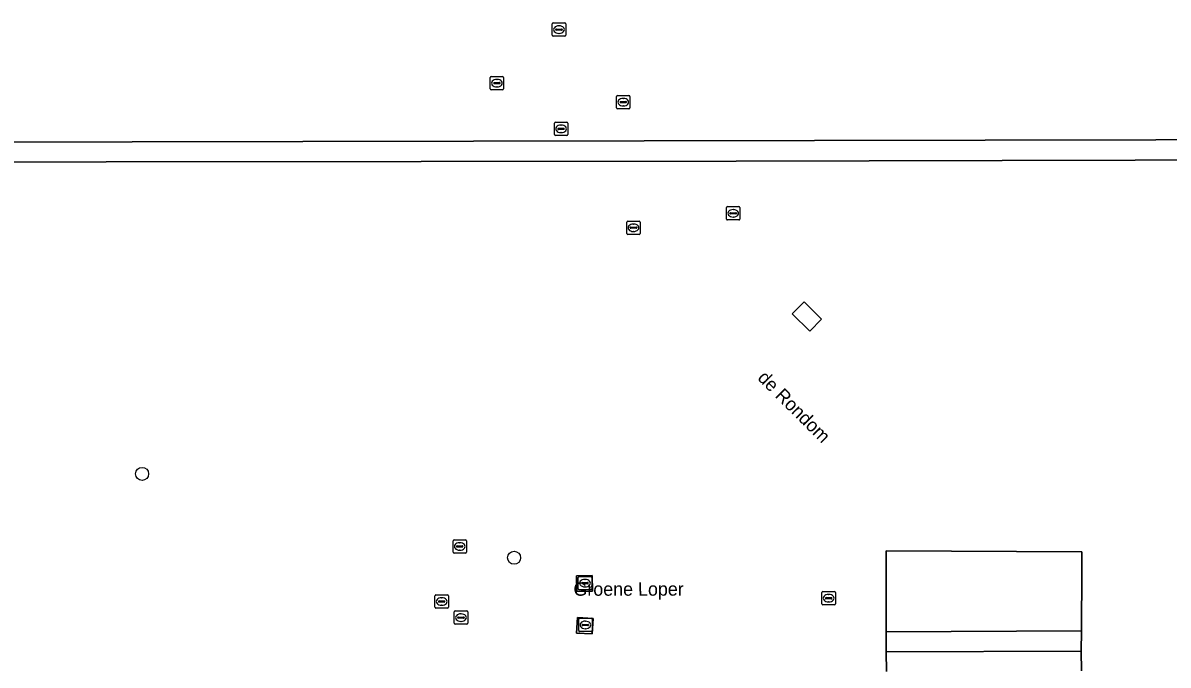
# Model space of a CAD drawing. Extents: x 161477 to 163040, y 383680 to 384871.
# Drawn here: x 162124.3 to 162210, y 384191.4 to 384239.4 of the extents above; entities that cross this region are included whole.
import ezdxf

# ---------------------------------------------------------------- set-up
doc = ezdxf.new("R2010")
doc.units = 0
for name, color, linetype in [('IMGEO_Boom', 7, 'Continuous'), ('IMGEO_Brandkraan', 7, 'Continuous'), ('IMGEO_Groenvoorziening', 7, 'Continuous'), ('IMGEO_Lage_trafo', 7, 'Continuous'), ('IMGEO_Openbare_ruimte_label', 7, 'Continuous'), ('IMGEO_Rioolput', 7, 'Continuous'), ('IMGEO_Voetpad_open', 7, 'Continuous')]:
    doc.layers.add(name, color=color, linetype=linetype)

msp = doc.modelspace()

# ---------------------------------------------------------------- linework, layer by layer
at = {"layer": 'IMGEO_Boom'}
for centre in [(162133.196, 384205.69), (162161.028, 384199.414)]:
    msp.add_circle(centre, 0.489, dxfattribs=at)
at = {"layer": 'IMGEO_Brandkraan'}
for p, q in [((162164.039, 384231.074), (162164.039, 384231.926)), ((162164.114, 384232), (162164.966, 384232)), ((162164.298, 384231.494), (162164.298, 384231.506)), ((162164.736, 384231.457), (162164.338, 384231.457)), ((162164.341, 384231.543), (162164.739, 384231.543)), ((162164.527, 384231.78), (162164.552, 384231.78)), ((162164.782, 384231.506), (162164.782, 384231.494)), ((162165.04, 384231.926), (162165.04, 384231.074)), ((162164.966, 384231), (162164.114, 384231)), ((162164.55, 384231.22), (162164.525, 384231.22))]:
    msp.add_line(p, q, dxfattribs=at)
for points in [[(162164.039, 384231.074), (162164.039, 384231.926)], [(162164.114, 384232), (162164.966, 384232)], [(162165.04, 384231.926), (162165.04, 384231.074)], [(162164.966, 384231), (162164.114, 384231)]]:
    msp.add_lwpolyline(points, dxfattribs=at)
for centre, radius, start, end in [((162164.116, 384231.924), 0.0765, 91.55205, 178.44795), ((162164.116, 384231.924), 0.0765, 91.55205, 178.44795), ((162164.338, 384231.503), 0.0403, 85.87752, 175.75265), ((162164.335, 384231.493), 0.0366, 178.93798, 274.71019), ((162164.739, 384231.5), 0.043, 264.86636, 352.45326), ((162164.743, 384231.505), 0.0386, 1.73085, 96.63898), ((162164.964, 384231.924), 0.0765, 1.55205, 88.44795), ((162164.964, 384231.924), 0.0765, 1.55205, 88.44795), ((162164.116, 384231.076), 0.0765, 181.55205, 268.44795), ((162164.116, 384231.076), 0.0765, 181.55205, 268.44795), ((162164.964, 384231.076), 0.0765, 271.55205, 358.44795), ((162164.964, 384231.076), 0.0765, 271.55205, 358.44795)]:
    msp.add_arc(centre, radius, start, end, dxfattribs=at)
for centre, major_axis, ratio, start_param, end_param in [((162164.526, 384231.5), (-0.387, 0.002), 0.722429, 4.712389, 7.853982), ((162164.551, 384231.5), (-0.39, 0.002), 0.717154, 1.570796, 4.712389)]:
    msp.add_ellipse(centre, major_axis=major_axis, ratio=ratio, start_param=start_param, end_param=end_param, dxfattribs=at)
at = {"layer": 'IMGEO_Groenvoorziening'}
for points in [[(162247.212, 384191.051), (162247.31, 384229.25), (162177.63, 384229.082), (162106.921, 384228.996), (162106.811, 384205.822), (162098.374, 384205.812), (162098.373, 384197.75), (162041.938, 384197.717), (162041.937, 384197.345), (162041.924, 384190.961)], [(162188.881, 384190.9), (162188.873, 384192.38), (162188.85, 384193.884), (162188.858, 384199.942), (162203.5, 384199.866), (162203.493, 384198.466), (162203.472, 384193.943), (162203.457, 384192.425), (162203.464, 384190.959)]]:
    msp.add_lwpolyline(points, dxfattribs=at)
for points in [[(162182.716, 384218.554), (162184.021, 384217.263), (162183.142, 384216.374), (162181.837, 384217.665)], [(162165.699, 384198.054), (162166.868, 384198.078), (162166.892, 384196.909), (162165.723, 384196.886)], [(162165.771, 384194.946), (162166.939, 384194.882), (162166.875, 384193.714), (162165.706, 384193.777)]]:
    msp.add_lwpolyline(points, close=True, dxfattribs=at)
at = {"layer": 'IMGEO_Lage_trafo'}
msp.add_lwpolyline([(162183.142, 384216.374), (162184.021, 384217.263), (162182.716, 384218.554), (162181.837, 384217.665)], close=True, dxfattribs=at)
at = {"layer": 'IMGEO_Rioolput'}
for p, q in [((162163.885, 384238.495), (162163.885, 384239.347)), ((162163.96, 384239.421), (162164.812, 384239.421)), ((162164.373, 384239.201), (162164.398, 384239.201)), ((162164.886, 384239.347), (162164.886, 384238.495)), ((162164.812, 384238.421), (162163.96, 384238.421)), ((162164.144, 384238.915), (162164.144, 384238.927)), ((162164.582, 384238.878), (162164.184, 384238.878)), ((162164.187, 384238.964), (162164.585, 384238.964)), ((162164.396, 384238.641), (162164.371, 384238.641)), ((162164.628, 384238.927), (162164.628, 384238.915)), ((162159.24, 384234.489), (162159.24, 384235.341)), ((162159.315, 384235.415), (162160.167, 384235.415)), ((162159.499, 384234.909), (162159.499, 384234.921)), ((162159.937, 384234.872), (162159.539, 384234.872)), ((162159.542, 384234.958), (162159.94, 384234.958)), ((162159.728, 384235.195), (162159.753, 384235.195)), ((162159.983, 384234.921), (162159.983, 384234.909)), ((162160.241, 384235.341), (162160.241, 384234.489)), ((162160.167, 384234.415), (162159.315, 384234.415)), ((162159.751, 384234.635), (162159.726, 384234.635)), ((162168.769, 384233.996), (162169.621, 384233.996)), ((162168.694, 384233.07), (162168.694, 384233.922)), ((162168.953, 384233.49), (162168.953, 384233.502)), ((162169.391, 384233.453), (162168.993, 384233.453)), ((162168.996, 384233.539), (162169.394, 384233.539)), ((162169.205, 384233.216), (162169.18, 384233.216)), ((162169.182, 384233.776), (162169.207, 384233.776)), ((162169.437, 384233.502), (162169.437, 384233.49)), ((162169.695, 384233.922), (162169.695, 384233.07)), ((162169.621, 384232.996), (162168.769, 384232.996)), ((162176.919, 384224.754), (162176.919, 384225.606)), ((162176.994, 384225.68), (162177.846, 384225.68)), ((162177.407, 384225.46), (162177.432, 384225.46)), ((162177.92, 384225.606), (162177.92, 384224.754)), ((162169.459, 384223.674), (162169.459, 384224.526)), ((162169.534, 384224.6), (162170.386, 384224.6)), ((162170.46, 384224.526), (162170.46, 384223.674)), ((162177.846, 384224.68), (162176.994, 384224.68)), ((162177.178, 384225.174), (162177.178, 384225.186)), ((162177.616, 384225.137), (162177.218, 384225.137)), ((162177.221, 384225.223), (162177.619, 384225.223)), ((162177.43, 384224.9), (162177.405, 384224.9)), ((162177.662, 384225.186), (162177.662, 384225.174)), ((162169.718, 384224.094), (162169.718, 384224.106)), ((162170.156, 384224.057), (162169.758, 384224.057)), ((162169.761, 384224.143), (162170.159, 384224.143)), ((162169.97, 384223.82), (162169.945, 384223.82)), ((162169.947, 384224.38), (162169.972, 384224.38)), ((162170.202, 384224.106), (162170.202, 384224.094)), ((162170.386, 384223.6), (162169.534, 384223.6)), ((162156.458, 384199.837), (162156.458, 384200.689)), ((162156.533, 384200.763), (162157.385, 384200.763)), ((162156.946, 384200.543), (162156.971, 384200.543)), ((162157.459, 384200.689), (162157.459, 384199.837)), ((162157.385, 384199.763), (162156.533, 384199.763)), ((162156.717, 384200.257), (162156.717, 384200.269)), ((162157.155, 384200.22), (162156.757, 384200.22)), ((162156.76, 384200.306), (162157.158, 384200.306)), ((162156.969, 384199.983), (162156.944, 384199.983)), ((162157.201, 384200.269), (162157.201, 384200.257)), ((162165.904, 384198.02), (162166.756, 384198.02)), ((162165.829, 384197.094), (162165.829, 384197.946)), ((162166.088, 384197.514), (162166.088, 384197.526)), ((162166.526, 384197.477), (162166.128, 384197.477)), ((162166.131, 384197.563), (162166.529, 384197.563)), ((162166.34, 384197.24), (162166.315, 384197.24)), ((162166.317, 384197.8), (162166.342, 384197.8)), ((162166.572, 384197.526), (162166.572, 384197.514)), ((162166.83, 384197.946), (162166.83, 384197.094)), ((162155.109, 384195.714), (162155.109, 384196.566)), ((162155.184, 384196.64), (162156.036, 384196.64)), ((162155.597, 384196.42), (162155.622, 384196.42)), ((162156.11, 384196.566), (162156.11, 384195.714)), ((162166.756, 384197.02), (162165.904, 384197.02)), ((162184.06, 384195.963), (162184.06, 384196.815)), ((162184.135, 384196.889), (162184.987, 384196.889)), ((162184.319, 384196.383), (162184.319, 384196.395)), ((162184.757, 384196.346), (162184.359, 384196.346)), ((162184.362, 384196.432), (162184.76, 384196.432)), ((162184.548, 384196.669), (162184.573, 384196.669)), ((162184.803, 384196.395), (162184.803, 384196.383)), ((162185.061, 384196.815), (162185.061, 384195.963)), ((162156.036, 384195.64), (162155.184, 384195.64)), ((162155.368, 384196.134), (162155.368, 384196.146)), ((162155.806, 384196.097), (162155.408, 384196.097)), ((162155.411, 384196.183), (162155.809, 384196.183)), ((162155.62, 384195.86), (162155.595, 384195.86)), ((162155.852, 384196.146), (162155.852, 384196.134)), ((162156.629, 384195.439), (162157.481, 384195.439)), ((162184.987, 384195.889), (162184.135, 384195.889)), ((162184.571, 384196.109), (162184.546, 384196.109)), ((162156.554, 384194.513), (162156.554, 384195.365)), ((162156.813, 384194.933), (162156.813, 384194.945)), ((162157.251, 384194.896), (162156.853, 384194.896)), ((162156.856, 384194.982), (162157.254, 384194.982)), ((162157.065, 384194.659), (162157.04, 384194.659)), ((162157.042, 384195.219), (162157.067, 384195.219)), ((162157.297, 384194.945), (162157.297, 384194.933)), ((162157.555, 384195.365), (162157.555, 384194.513)), ((162165.859, 384193.964), (162165.859, 384194.816)), ((162165.934, 384194.89), (162166.786, 384194.89)), ((162166.347, 384194.67), (162166.372, 384194.67)), ((162166.86, 384194.816), (162166.86, 384193.964)), ((162157.481, 384194.439), (162156.629, 384194.439)), ((162166.786, 384193.89), (162165.934, 384193.89)), ((162166.118, 384194.384), (162166.118, 384194.396)), ((162166.556, 384194.347), (162166.158, 384194.347)), ((162166.161, 384194.433), (162166.559, 384194.433)), ((162166.37, 384194.11), (162166.345, 384194.11)), ((162166.602, 384194.396), (162166.602, 384194.384))]:
    msp.add_line(p, q, dxfattribs=at)
for points in [[(162163.885, 384238.495), (162163.885, 384239.347)], [(162163.96, 384239.421), (162164.812, 384239.421)], [(162164.886, 384239.347), (162164.886, 384238.495)], [(162164.812, 384238.421), (162163.96, 384238.421)], [(162159.24, 384234.489), (162159.24, 384235.341)], [(162159.315, 384235.415), (162160.167, 384235.415)], [(162160.241, 384235.341), (162160.241, 384234.489)], [(162160.167, 384234.415), (162159.315, 384234.415)], [(162168.769, 384233.996), (162169.621, 384233.996)], [(162168.694, 384233.07), (162168.694, 384233.922)], [(162169.695, 384233.922), (162169.695, 384233.07)], [(162169.621, 384232.996), (162168.769, 384232.996)], [(162176.919, 384224.754), (162176.919, 384225.606)], [(162176.994, 384225.68), (162177.846, 384225.68)], [(162177.92, 384225.606), (162177.92, 384224.754)], [(162169.459, 384223.674), (162169.459, 384224.526)], [(162169.534, 384224.6), (162170.386, 384224.6)], [(162170.46, 384224.526), (162170.46, 384223.674)], [(162177.846, 384224.68), (162176.994, 384224.68)], [(162170.386, 384223.6), (162169.534, 384223.6)], [(162156.458, 384199.837), (162156.458, 384200.689)], [(162156.533, 384200.763), (162157.385, 384200.763)], [(162157.459, 384200.689), (162157.459, 384199.837)], [(162157.385, 384199.763), (162156.533, 384199.763)], [(162165.904, 384198.02), (162166.756, 384198.02)], [(162165.829, 384197.094), (162165.829, 384197.946)], [(162166.83, 384197.946), (162166.83, 384197.094)], [(162155.109, 384195.714), (162155.109, 384196.566)], [(162155.184, 384196.64), (162156.036, 384196.64)], [(162156.11, 384196.566), (162156.11, 384195.714)], [(162166.756, 384197.02), (162165.904, 384197.02)], [(162184.06, 384195.963), (162184.06, 384196.815)], [(162184.135, 384196.889), (162184.987, 384196.889)], [(162185.061, 384196.815), (162185.061, 384195.963)], [(162156.036, 384195.64), (162155.184, 384195.64)], [(162156.629, 384195.439), (162157.481, 384195.439)], [(162184.987, 384195.889), (162184.135, 384195.889)], [(162156.554, 384194.513), (162156.554, 384195.365)], [(162157.555, 384195.365), (162157.555, 384194.513)], [(162165.859, 384193.964), (162165.859, 384194.816)], [(162165.934, 384194.89), (162166.786, 384194.89)], [(162166.86, 384194.816), (162166.86, 384193.964)], [(162157.481, 384194.439), (162156.629, 384194.439)], [(162166.786, 384193.89), (162165.934, 384193.89)]]:
    msp.add_lwpolyline(points, dxfattribs=at)
for centre, radius, start, end in [((162163.962, 384239.345), 0.0765, 91.55205, 178.44795), ((162163.962, 384239.345), 0.0765, 91.55205, 178.44795), ((162164.81, 384239.345), 0.0765, 1.55205, 88.44795), ((162164.81, 384239.345), 0.0765, 1.55205, 88.44795), ((162163.962, 384238.497), 0.0765, 181.55205, 268.44795), ((162163.962, 384238.497), 0.0765, 181.55205, 268.44795), ((162164.184, 384238.924), 0.0403, 85.87752, 175.75265), ((162164.181, 384238.914), 0.0366, 178.93798, 274.71019), ((162164.585, 384238.921), 0.043, 264.86636, 352.45326), ((162164.589, 384238.926), 0.0386, 1.73085, 96.63898), ((162164.81, 384238.497), 0.0765, 271.55205, 358.44795), ((162164.81, 384238.497), 0.0765, 271.55205, 358.44795), ((162159.317, 384235.339), 0.0765, 91.55205, 178.44795), ((162159.317, 384235.339), 0.0765, 91.55205, 178.44795), ((162159.539, 384234.918), 0.0403, 85.87752, 175.75265), ((162159.536, 384234.908), 0.0366, 178.93798, 274.71019), ((162159.94, 384234.915), 0.043, 264.86636, 352.45326), ((162159.944, 384234.92), 0.0386, 1.73085, 96.63898), ((162160.165, 384235.339), 0.0765, 1.55205, 88.44795), ((162160.165, 384235.339), 0.0765, 1.55205, 88.44795), ((162159.317, 384234.491), 0.0765, 181.55205, 268.44795), ((162159.317, 384234.491), 0.0765, 181.55205, 268.44795), ((162160.165, 384234.491), 0.0765, 271.55205, 358.44795), ((162160.165, 384234.491), 0.0765, 271.55205, 358.44795), ((162168.771, 384233.92), 0.0765, 91.55205, 178.44795), ((162168.771, 384233.92), 0.0765, 91.55205, 178.44795), ((162169.619, 384233.92), 0.0765, 1.55205, 88.44795), ((162169.619, 384233.92), 0.0765, 1.55205, 88.44795), ((162168.993, 384233.499), 0.0403, 85.87752, 175.75265), ((162168.99, 384233.489), 0.0366, 178.93798, 274.71019), ((162169.394, 384233.496), 0.043, 264.86636, 352.45326), ((162169.398, 384233.501), 0.0386, 1.73085, 96.63898), ((162168.771, 384233.072), 0.0765, 181.55205, 268.44795), ((162168.771, 384233.072), 0.0765, 181.55205, 268.44795), ((162169.619, 384233.072), 0.0765, 271.55205, 358.44795), ((162169.619, 384233.072), 0.0765, 271.55205, 358.44795), ((162176.996, 384225.604), 0.0765, 91.55205, 178.44795), ((162176.996, 384225.604), 0.0765, 91.55205, 178.44795), ((162177.844, 384225.604), 0.0765, 1.55205, 88.44795), ((162177.844, 384225.604), 0.0765, 1.55205, 88.44795), ((162169.536, 384224.524), 0.0765, 91.55205, 178.44795), ((162169.536, 384224.524), 0.0765, 91.55205, 178.44795), ((162170.384, 384224.524), 0.0765, 1.55205, 88.44795), ((162170.384, 384224.524), 0.0765, 1.55205, 88.44795), ((162176.996, 384224.756), 0.0765, 181.55205, 268.44795), ((162176.996, 384224.756), 0.0765, 181.55205, 268.44795), ((162177.218, 384225.183), 0.0403, 85.87752, 175.75265), ((162177.215, 384225.173), 0.0366, 178.93798, 274.71019), ((162177.619, 384225.18), 0.043, 264.86636, 352.45326), ((162177.623, 384225.185), 0.0386, 1.73085, 96.63898), ((162177.844, 384224.756), 0.0765, 271.55205, 358.44795), ((162177.844, 384224.756), 0.0765, 271.55205, 358.44795), ((162169.536, 384223.676), 0.0765, 181.55205, 268.44795), ((162169.536, 384223.676), 0.0765, 181.55205, 268.44795), ((162169.758, 384224.103), 0.0403, 85.87752, 175.75265), ((162169.755, 384224.093), 0.0366, 178.93798, 274.71019), ((162170.159, 384224.1), 0.043, 264.86636, 352.45326), ((162170.163, 384224.105), 0.0386, 1.73085, 96.63898), ((162170.384, 384223.676), 0.0765, 271.55205, 358.44795), ((162170.384, 384223.676), 0.0765, 271.55205, 358.44795), ((162156.535, 384200.687), 0.0765, 91.55205, 178.44795), ((162156.535, 384200.687), 0.0765, 91.55205, 178.44795), ((162157.383, 384200.687), 0.0765, 1.55205, 88.44795), ((162157.383, 384200.687), 0.0765, 1.55205, 88.44795), ((162156.535, 384199.839), 0.0765, 181.55205, 268.44795), ((162156.535, 384199.839), 0.0765, 181.55205, 268.44795), ((162156.757, 384200.266), 0.0403, 85.87752, 175.75265), ((162156.754, 384200.256), 0.0366, 178.93798, 274.71019), ((162157.158, 384200.263), 0.043, 264.86636, 352.45326), ((162157.162, 384200.268), 0.0386, 1.73085, 96.63898), ((162157.383, 384199.839), 0.0765, 271.55205, 358.44795), ((162157.383, 384199.839), 0.0765, 271.55205, 358.44795), ((162165.906, 384197.944), 0.0765, 91.55205, 178.44795), ((162165.906, 384197.944), 0.0765, 91.55205, 178.44795), ((162166.754, 384197.944), 0.0765, 1.55205, 88.44795), ((162166.754, 384197.944), 0.0765, 1.55205, 88.44795), ((162165.906, 384197.096), 0.0765, 181.55205, 268.44795), ((162165.906, 384197.096), 0.0765, 181.55205, 268.44795), ((162166.128, 384197.523), 0.0403, 85.87752, 175.75265), ((162166.125, 384197.513), 0.0366, 178.93798, 274.71019), ((162166.529, 384197.52), 0.043, 264.86636, 352.45326), ((162166.533, 384197.525), 0.0386, 1.73085, 96.63898), ((162166.754, 384197.096), 0.0765, 271.55205, 358.44795), ((162166.754, 384197.096), 0.0765, 271.55205, 358.44795), ((162155.186, 384196.564), 0.0765, 91.55205, 178.44795), ((162155.186, 384196.564), 0.0765, 91.55205, 178.44795), ((162156.034, 384196.564), 0.0765, 1.55205, 88.44795), ((162156.034, 384196.564), 0.0765, 1.55205, 88.44795), ((162184.137, 384196.813), 0.0765, 91.55205, 178.44795), ((162184.137, 384196.813), 0.0765, 91.55205, 178.44795), ((162184.359, 384196.392), 0.0403, 85.87752, 175.75265), ((162184.356, 384196.382), 0.0366, 178.93798, 274.71019), ((162184.76, 384196.389), 0.043, 264.86636, 352.45326), ((162184.764, 384196.394), 0.0386, 1.73085, 96.63898), ((162184.985, 384196.813), 0.0765, 1.55205, 88.44795), ((162184.985, 384196.813), 0.0765, 1.55205, 88.44795), ((162155.186, 384195.716), 0.0765, 181.55205, 268.44795), ((162155.186, 384195.716), 0.0765, 181.55205, 268.44795), ((162155.408, 384196.143), 0.0403, 85.87752, 175.75265), ((162155.405, 384196.133), 0.0366, 178.93798, 274.71019), ((162155.809, 384196.14), 0.043, 264.86636, 352.45326), ((162155.813, 384196.145), 0.0386, 1.73085, 96.63898), ((162156.034, 384195.716), 0.0765, 271.55205, 358.44795), ((162156.034, 384195.716), 0.0765, 271.55205, 358.44795), ((162156.631, 384195.363), 0.0765, 91.55205, 178.44795), ((162156.631, 384195.363), 0.0765, 91.55205, 178.44795), ((162157.479, 384195.363), 0.0765, 1.55205, 88.44795), ((162157.479, 384195.363), 0.0765, 1.55205, 88.44795), ((162184.137, 384195.965), 0.0765, 181.55205, 268.44795), ((162184.137, 384195.965), 0.0765, 181.55205, 268.44795), ((162184.985, 384195.965), 0.0765, 271.55205, 358.44795), ((162184.985, 384195.965), 0.0765, 271.55205, 358.44795), ((162156.853, 384194.942), 0.0403, 85.87752, 175.75265), ((162156.85, 384194.932), 0.0366, 178.93798, 274.71019), ((162157.254, 384194.939), 0.043, 264.86636, 352.45326), ((162157.258, 384194.944), 0.0386, 1.73085, 96.63898), ((162165.936, 384194.814), 0.0765, 91.55205, 178.44795), ((162165.936, 384194.814), 0.0765, 91.55205, 178.44795), ((162166.784, 384194.814), 0.0765, 1.55205, 88.44795), ((162166.784, 384194.814), 0.0765, 1.55205, 88.44795), ((162156.631, 384194.515), 0.0765, 181.55205, 268.44795), ((162156.631, 384194.515), 0.0765, 181.55205, 268.44795), ((162157.479, 384194.515), 0.0765, 271.55205, 358.44795), ((162157.479, 384194.515), 0.0765, 271.55205, 358.44795), ((162165.936, 384193.966), 0.0765, 181.55205, 268.44795), ((162165.936, 384193.966), 0.0765, 181.55205, 268.44795), ((162166.158, 384194.393), 0.0403, 85.87752, 175.75265), ((162166.155, 384194.383), 0.0366, 178.93798, 274.71019), ((162166.559, 384194.39), 0.043, 264.86636, 352.45326), ((162166.563, 384194.395), 0.0386, 1.73085, 96.63898), ((162166.784, 384193.966), 0.0765, 271.55205, 358.44795), ((162166.784, 384193.966), 0.0765, 271.55205, 358.44795)]:
    msp.add_arc(centre, radius, start, end, dxfattribs=at)
for centre, major_axis, ratio, start_param, end_param in [((162164.372, 384238.921), (-0.387, 0.002), 0.722429, 4.712389, 7.853982), ((162164.397, 384238.921), (-0.39, 0.002), 0.717154, 1.570796, 4.712389), ((162159.727, 384234.915), (-0.387, 0.002), 0.722429, 4.712389, 7.853982), ((162159.752, 384234.915), (-0.39, 0.002), 0.717154, 1.570796, 4.712389), ((162169.181, 384233.496), (-0.387, 0.002), 0.722429, 4.712389, 7.853982), ((162169.206, 384233.496), (-0.39, 0.002), 0.717154, 1.570796, 4.712389), ((162177.406, 384225.18), (-0.387, 0.002), 0.722429, 4.712389, 7.853982), ((162177.431, 384225.18), (-0.39, 0.002), 0.717154, 1.570796, 4.712389), ((162169.946, 384224.1), (-0.387, 0.002), 0.722429, 4.712389, 7.853982), ((162169.971, 384224.1), (-0.39, 0.002), 0.717154, 1.570796, 4.712389), ((162156.945, 384200.263), (-0.387, 0.002), 0.722429, 4.712389, 7.853982), ((162156.97, 384200.263), (-0.39, 0.002), 0.717154, 1.570796, 4.712389), ((162166.316, 384197.52), (-0.387, 0.002), 0.722429, 4.712389, 7.853982), ((162166.341, 384197.52), (-0.39, 0.002), 0.717154, 1.570796, 4.712389), ((162155.596, 384196.14), (-0.387, 0.002), 0.722429, 4.712389, 7.853982), ((162155.621, 384196.14), (-0.39, 0.002), 0.717154, 1.570796, 4.712389), ((162184.547, 384196.389), (-0.387, 0.002), 0.722429, 4.712389, 7.853982), ((162184.572, 384196.389), (-0.39, 0.002), 0.717154, 1.570796, 4.712389), ((162157.041, 384194.939), (-0.387, 0.002), 0.722429, 4.712389, 7.853982), ((162157.066, 384194.939), (-0.39, 0.002), 0.717154, 1.570796, 4.712389), ((162166.346, 384194.39), (-0.387, 0.002), 0.722429, 4.712389, 7.853982), ((162166.371, 384194.39), (-0.39, 0.002), 0.717154, 1.570796, 4.712389)]:
    msp.add_ellipse(centre, major_axis=major_axis, ratio=ratio, start_param=start_param, end_param=end_param, dxfattribs=at)
at = {"layer": 'IMGEO_Voetpad_open'}
for points in [[(162041.924, 384190.961), (162041.937, 384197.345), (162041.938, 384197.717), (162098.373, 384197.75), (162098.374, 384205.812), (162106.811, 384205.822), (162106.921, 384228.996), (162106.909, 384230.479), (162106.918, 384230.479), (162247.326, 384230.758), (162247.31, 384229.25), (162247.212, 384191.051)], [(162203.464, 384190.959), (162203.457, 384192.425), (162188.873, 384192.38), (162188.881, 384190.9)]]:
    msp.add_lwpolyline(points, dxfattribs=at)
for points in [[(162106.921, 384228.996), (162177.63, 384229.082), (162247.31, 384229.25), (162247.326, 384230.758), (162106.918, 384230.479), (162106.909, 384230.479)], [(162188.85, 384193.884), (162203.472, 384193.943), (162203.493, 384198.466), (162203.5, 384199.866), (162188.858, 384199.942)], [(162166.868, 384198.078), (162165.699, 384198.054), (162165.723, 384196.886), (162166.892, 384196.909)], [(162166.939, 384194.882), (162165.771, 384194.946), (162165.706, 384193.777), (162166.875, 384193.714)], [(162203.472, 384193.943), (162188.85, 384193.884), (162188.873, 384192.38), (162203.457, 384192.425)]]:
    msp.add_lwpolyline(points, close=True, dxfattribs=at)

# ---------------------------------------------------------------- texts
at = {"layer": 'IMGEO_Openbare_ruimte_label'}
for s, rotation, p in [('de Rondom', 315.08104, (162179.179, 384212.799)), ('Groene Loper', 0.0573, (162165.467, 384196.573))]:
    msp.add_text(s, height=1, rotation=rotation, dxfattribs=at).set_placement(p)

doc.saveas('drawing.dxf')
